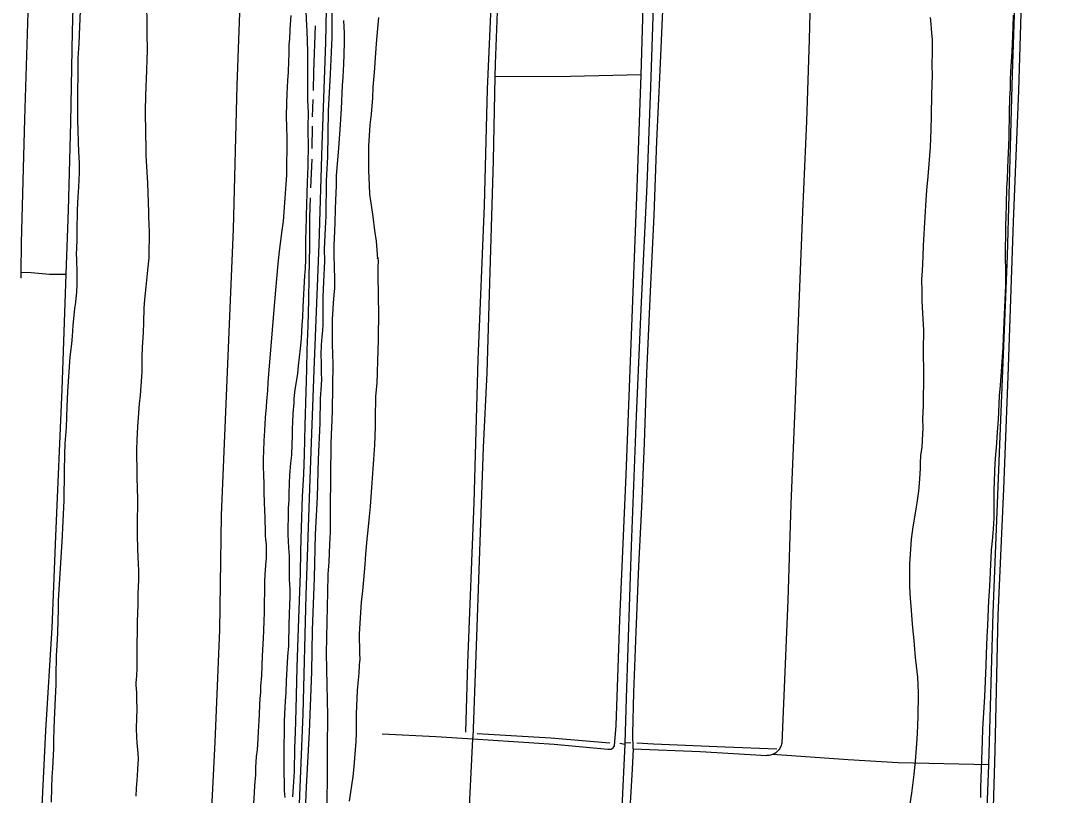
# Model space of a CAD drawing. Extents: x 3508733 to 3546731, y 546897 to 572481.
# Drawn here: x 3529697 to 3532041, y 554707 to 556457 of the extents above; entities that cross this region are included whole.
import ezdxf

# ---------------------------------------------------------------- set-up
doc = ezdxf.new("R2010")
doc.units = 0
for name, color, linetype in [('V-DTCH-CNTR', 7, 'Continuous'), ('V-SITE-VEGE', 7, 'Continuous'), ('V-TOPO-SHOR', 7, 'Continuous')]:
    doc.layers.add(name, color=color, linetype=linetype)

msp = doc.modelspace()

# ---------------------------------------------------------------- linework, layer by layer
at = {"layer": 'V-DTCH-CNTR'}
for points in [[(3531884.1, 554775.9), (3531893.7, 555118.8), (3531909.2, 555499.8), (3531926.1, 555925.7), (3531937.8, 556337.2), (3531946.8, 556604.8), (3531958.6, 556958.8), (3531966.9, 557307.2), (3531969.4, 557459.7), (3531984.5, 557804.6), (3532002.5, 558270.8), (3532020.6, 558748), (3532041.1, 559306.2)], [(3529851.4, 557432.3), (3529850.6, 557394.9), (3529836.8, 557069.5), (3529828.7, 556858.3), (3529817.9, 556621.5), (3529813, 556432.4), (3529809.1, 556226.7), (3529803.9, 556028.6), (3529798.4, 555884.5), (3529789.3, 555623.5), (3529775.4, 555292.5), (3529766.6, 555085.4), (3529752.5, 554853.6), (3529740.2, 554605.7), (3529736, 554497)], [(3530217.7, 557419.8), (3530210.1, 557130.3), (3530202.4, 556940.6), (3530199.7, 556761.9), (3530193.3, 556537.4), (3530184.9, 556311.7), (3530176.6, 555986.2), (3530164.9, 555699.5), (3530149.8, 555339.4), (3530145.5, 555079.6), (3530135.2, 554827.6), (3530120.7, 554539.6), (3530110.5, 554290.3), (3530105.1, 554043.7), (3530092.7, 553685.7), (3530081.6, 553428.1), (3530080.1, 553420.5), (3530076.5, 553412.9), (3530065.3, 553406.2), (3530036.2, 553407.5), (3529939.2, 553410.7), (3529788.5, 553427.4)], [(3530414.5, 557418.2), (3530409.7, 557273.4), (3530400.2, 557031.1), (3530396.6, 556914), (3530393.3, 556742.2), (3530389.9, 556637), (3530385.6, 556407.7), (3530377, 556176.4), (3530370, 555951.3), (3530359.1, 555667.4), (3530350.2, 555421.5), (3530341.1, 555159.1), (3530333.9, 554891), (3530322.1, 554595.3), (3530314.3, 554367.5), (3530305.1, 554102.3), (3530299.4, 553915.3), (3530294.7, 553740), (3530291, 553654.2), (3530285.8, 553454), (3530280.6, 553361.2), (3530280.1, 553336.3)], [(3530801.8, 557421.8), (3530797, 557228.8), (3530789, 557012.2), (3530784.1, 556841.9), (3530777.4, 556595), (3530768.9, 556359.3), (3530768.2, 556330.1), (3530763.8, 556141), (3530757, 555889.9), (3530750.2, 555661.2), (3530741.5, 555492.6), (3530732.9, 555258.4), (3530725.1, 555023.3), (3530718.4, 554836.8)], [(3529749.6, 557401.7), (3529737.5, 557167), (3529729.1, 556941.3), (3529719.3, 556643.5), (3529714.7, 556548.6), (3529705.3, 556234.2), (3529697.9, 555955.1), (3529696.6, 555888.6), (3529697.1, 555875.4)], [(3531488.1, 556777.7), (3531487.3, 556682.5), (3531482.1, 556565.2), (3531478.4, 556414.2), (3531472.1, 556229.7), (3531463, 556025.5), (3531453.9, 555798), (3531445.6, 555581.8), (3531436.6, 555365.6), (3531429.9, 555147.2), (3531420.4, 554914.4), (3531416.5, 554824.7)], [(3531098.7, 556334.5), (3531107.9, 556640.2), (3531114.6, 556734.6), (3531116, 556741.5), (3531126.8, 556754.8)], [(3531080.8, 554811.6), (3531079.9, 554846), (3531082.3, 554939.4), (3531087.5, 555076.3), (3531093.6, 555224.8), (3531100.3, 555357.9), (3531106.5, 555503), (3531111.3, 555660.8), (3531119.5, 555845), (3531127.7, 556017.9), (3531133.7, 556184.6), (3531141.6, 556344.5), (3531149.2, 556514.4), (3531153.8, 556655.4), (3531156.9, 556734.3)], [(3530513.3, 554846), (3530634.8, 554839.7), (3530718.3, 554834.6), (3530902.3, 554822), (3531023, 554810.9), (3531030.7, 554810.8), (3531035.6, 554814.2), (3531038.4, 554818.3), (3531042.4, 554864.2), (3531050.1, 555103.1), (3531064.4, 555430.9), (3531076.2, 555726.8), (3531088.5, 556058.1), (3531098.7, 556334.5), (3530938.8, 556330.9), (3530768.2, 556330.1)], [(3529696.6, 555888.6), (3529720.2, 555888.1), (3529761.7, 555884.6), (3529798.4, 555884.5)], [(3530655.7, 553210.2), (3530658.8, 553226.1), (3530664.3, 553250.7), (3530666.8, 553271.1), (3530668.8, 553302.6), (3530670.6, 553378.8), (3530673, 553505.1), (3530678.2, 553646.5), (3530685.9, 553868.4), (3530690.3, 554051.8), (3530696, 554241.9), (3530703.2, 554438.5), (3530708.7, 554635.2), (3530718.3, 554834.6), (3530718.4, 554836.8)], [(3531080.8, 554811.6), (3531078.3, 554765.9), (3531069.8, 554625.5), (3531064.9, 554450.7), (3531060.9, 554351.5), (3531057.8, 554266), (3531053.8, 554186.7), (3531049.3, 554051.5), (3531046.5, 553977.2), (3531040.7, 553815.5), (3531034.8, 553635.6), (3531029.1, 553444.9), (3531022.5, 553244.7), (3531020.9, 553219.7), (3531019.1, 553192.8), (3531016.9, 553172.5), (3531014.6, 553156.3), (3531013.6, 553145.1)], [(3531080.8, 554811.6), (3531232.1, 554806), (3531382.8, 554796.5)], [(3531416.5, 554824.7), (3531415.9, 554822.1), (3531415.1, 554819.6), (3531414.1, 554817.1), (3531413, 554814.7), (3531411.6, 554812.5), (3531410.1, 554810.3), (3531408.5, 554808.2), (3531406.6, 554806.3), (3531404.7, 554804.6), (3531402.6, 554802.9), (3531400.4, 554801.5), (3531398.1, 554800.2), (3531395.7, 554799.1), (3531393.2, 554798.2), (3531390.6, 554797.5), (3531388, 554797), (3531385.4, 554796.6), (3531382.8, 554796.5)], [(3531824.6, 553088.5), (3531836.3, 553489.6), (3531851.4, 553888.6), (3531867.9, 554343.7), (3531884.1, 554775.9), (3531749, 554778.9), (3531679.7, 554780.4), (3531566.1, 554786.6), (3531395.7, 554799.1)]]:
    msp.add_lwpolyline(points, dxfattribs=at)
at = {"layer": 'V-SITE-VEGE'}
for points in [[(3529771.3, 554812.8), (3529771.6, 554830.4), (3529772.5, 554857.6), (3529772.7, 554876.8), (3529774.9, 554927.3), (3529776.5, 554956.7), (3529777, 554975), (3529777.6, 555023.3), (3529778.3, 555033.2), (3529780.1, 555072.9), (3529780.8, 555103.9), (3529781.6, 555124.7), (3529782.2, 555148), (3529790.1, 555279.2), (3529794.4, 555372.9), (3529795.1, 555438.8), (3529795.9, 555476.6), (3529797.1, 555501.8), (3529799.8, 555538), (3529801, 555562), (3529801.6, 555584.7), (3529803, 555619.5), (3529804.2, 555641.9), (3529806.5, 555675.2), (3529808.3, 555697.2), (3529811.9, 555727), (3529813.7, 555744.2), (3529815.2, 555768.2), (3529816.4, 555784.2), (3529819.2, 555806.3), (3529821.3, 555821.3), (3529823.1, 555844.3), (3529824, 555860), (3529824.3, 555889.1), (3529824, 555893.2), (3529824.1, 555898.7), (3529823.2, 555906.4), (3529823.3, 555915), (3529822.9, 555932.6), (3529823, 555939.7), (3529823.9, 555964.6), (3529824.4, 555982.2), (3529824.9, 556028.9), (3529826.2, 556059.6), (3529827.5, 556081.1), (3529829.1, 556113.7), (3529829, 556134.5), (3529827.7, 556162.4), (3529827.3, 556180.9), (3529826.1, 556211), (3529825.6, 556230.2), (3529825.3, 556258.4), (3529826.6, 556372.9), (3529828.3, 556404.6), (3529829.1, 556425.1), (3529832, 556480.4)], [(3529980.9, 556489), (3529981.5, 556454.1), (3529981.5, 556428.8), (3529982, 556390.7), (3529980.3, 556324.1), (3529979.2, 556310.7), (3529977.6, 556257), (3529978.6, 556197.4), (3529979.3, 556174.4), (3529979.6, 556152.3), (3529983.1, 556090.2), (3529985.5, 556024.5), (3529985.1, 556013), (3529985.9, 555997.3), (3529986.6, 555979.1), (3529986.8, 555964.7), (3529986.2, 555939.1), (3529986, 555921.2), (3529983.4, 555893.7), (3529979.1, 555856), (3529976.6, 555827.2), (3529975.1, 555807.7), (3529973.7, 555775), (3529973.2, 555752.6), (3529971.2, 555718.4), (3529970.6, 555697), (3529969.9, 555663.7), (3529968.7, 555642), (3529966.4, 555611), (3529964.3, 555591.1), (3529962.3, 555560.1), (3529960.8, 555540.3), (3529958.9, 555509.3), (3529958.3, 555488.5), (3529958.1, 555468.3), (3529958.8, 555449.4), (3529958.8, 555421.3), (3529959.9, 555402.7), (3529960.2, 555373.9), (3529959.5, 555318.2), (3529959.6, 555295.2), (3529960.2, 555263.8), (3529960.9, 555244.9), (3529962.5, 555214.8), (3529962.6, 555194), (3529961.3, 555161.7), (3529961, 555137.7), (3529959.6, 555099.6), (3529958.8, 555026.7), (3529959, 554994), (3529957.9, 554976.1), (3529956.4, 554961.4), (3529956.7, 554955.6), (3529958.1, 554939), (3529958.2, 554924.6), (3529958.9, 554899.9), (3529958.1, 554882.3), (3529957.8, 554856.4), (3529958.2, 554839.8), (3529959.3, 554824.4), (3529961.3, 554802.6), (3529961.8, 554788.5), (3529960.6, 554766.8), (3529959.4, 554749.8), (3529957.2, 554723), (3529956.7, 554705)], [(3530245.5, 555468.9), (3530245.6, 555483.9), (3530246.6, 555508.9), (3530247.3, 555518.1), (3530249.2, 555545), (3530249.4, 555560.7), (3530251.6, 555583.7), (3530253, 555597.4), (3530254.9, 555621.7), (3530255.7, 555639.3), (3530259.5, 555686), (3530262, 555712.5), (3530265.4, 555758.3), (3530270.6, 555822.2), (3530278.3, 555907.9), (3530281.5, 555936), (3530283.3, 555953.6), (3530287.5, 555983), (3530290.3, 556003.8), (3530294.1, 556055.9), (3530296.7, 556087.9), (3530297.6, 556108.3), (3530298.5, 556192.2), (3530297.5, 556240.8), (3530297.8, 556271.2), (3530298.7, 556291.7), (3530300.3, 556321.8), (3530301.5, 556341), (3530302.1, 556366.6), (3530302.9, 556381.3), (3530303.5, 556402.4), (3530304.6, 556416.1), (3530305.2, 556436), (3530305.9, 556448.1), (3530307.5, 556468.9)], [(3530340.8, 556477.5), (3530342.7, 556446.1)], [(3531938.9, 556469.3), (3531938.2, 556442.1), (3531937.4, 556423.5), (3531936.8, 556404.4), (3531935.5, 556374.9), (3531934, 556355.1), (3531932.7, 556324.7), (3531932.2, 556303.9), (3531931, 556282.2), (3531929.9, 556249.9), (3531929.3, 556195.1), (3531928.4, 556174), (3531927.4, 556142.7), (3531926.3, 556124.1), (3531925.3, 556097.9), (3531924.2, 556080.9), (3531923.7, 556041.9), (3531922.8, 556014.7), (3531922.2, 555994.2), (3531921.4, 555919.4), (3531922.1, 555895.7), (3531922, 555859.2), (3531917.8, 555775.7), (3531916.4, 555740.8), (3531915.9, 555718.4), (3531909.8, 555632.4), (3531907.9, 555609.7), (3531905.1, 555556), (3531903.1, 555527.5), (3531900.5, 555491.7), (3531899, 555477.3), (3531897.5, 555455.6), (3531896.7, 555439.9), (3531896.1, 555415), (3531895.9, 555398), (3531895.7, 555380.4), (3531895.7, 555358), (3531895.3, 555349.7), (3531895.6, 555346.2), (3531895.5, 555333), (3531895, 555321.2), (3531893.9, 555308.7), (3531893.5, 555299.5), (3531892.4, 555290.2), (3531891.3, 555273.9), (3531889.8, 555261.4), (3531888.7, 555242.9), (3531888.2, 555229.7), (3531887, 555210.9), (3531886.2, 555194.6), (3531885.2, 555167.4), (3531883.4, 555146.6), (3531881.2, 555090.6), (3531879.9, 555064.7), (3531878.5, 555026.6), (3531877.3, 555000.1), (3531874.2, 554930.4), (3531870.2, 554856.8), (3531868.9, 554829), (3531867.8, 554788), (3531865.5, 554723.7), (3531865.2, 554701.6)], [(3530342.7, 556446.1), (3530343.2, 556433.9), (3530344.3, 556387.2), (3530344.5, 556375.3), (3530344.9, 556358.4), (3530344.3, 556303.3), (3530344.5, 556297.9), (3530344.6, 556275.8), (3530345.4, 556264.6), (3530345.9, 556247), (3530345.6, 556218.8), (3530345.7, 556203.5), (3530345.8, 556179.8), (3530345.2, 556128.3), (3530344.1, 556092.1), (3530341.3, 556016.6), (3530340.9, 555980.8), (3530340.4, 555967.4), (3530339.9, 555918.4), (3530339, 555896.3), (3530337.9, 555881.6), (3530333.8, 555810.3), (3530333.3, 555786.3), (3530332.1, 555769.7), (3530330.5, 555738.3), (3530328.3, 555716.6), (3530323.4, 555677.3), (3530321.9, 555659.7), (3530318.4, 555636.7), (3530316, 555623.6), (3530313.6, 555603.1)], [(3530389, 554675.5), (3530390.1, 554765.7), (3530389.7, 554816.6), (3530390.2, 554884.4), (3530390, 554924.8), (3530389.3, 554953.2), (3530388.2, 554995.8), (3530387.3, 555024.3), (3530388.1, 555066.2), (3530389.4, 555095), (3530390.1, 555136), (3530390.5, 555164.5), (3530391.6, 555206.7), (3530393.2, 555233.2), (3530394.9, 555274.2), (3530396.2, 555301), (3530396.5, 555328.9), (3530396.5, 555353.8), (3530398.2, 555500.4), (3530398.7, 555522.2), (3530400.1, 555554.5), (3530401.3, 555575.9), (3530402.5, 555682.1), (3530402.1, 555701.7), (3530401.1, 555727.9), (3530401.3, 555743.3), (3530401.2, 555767), (3530401.4, 555782.6), (3530402.9, 555805.3), (3530403.4, 555819.4), (3530405.3, 555846), (3530406, 555851.4), (3530406.3, 555877), (3530405.9, 555897.2), (3530405, 555928.8), (3530405.2, 555949.7), (3530406.5, 555981.3), (3530406.8, 556000.8), (3530408.1, 556031.2), (3530408.3, 556051.4), (3530409.9, 556083.7), (3530410.5, 556107), (3530415.1, 556169.1), (3530419.5, 556222.8), (3530421.2, 556257.7), (3530423.4, 556310.8), (3530424.9, 556329.6), (3530426.5, 556359.7), (3530427.7, 556379.5), (3530428.1, 556409.3), (3530428, 556429.1), (3530426.7, 556457.6)], [(3530504.9, 556464.1), (3530500.5, 556414.8), (3530498.9, 556394.7), (3530495.1, 556339.7), (3530492.5, 556306.8), (3530491.3, 556282.8), (3530488.3, 556246), (3530485.8, 556221.7), (3530483.6, 556197.1), (3530482.3, 556174.1), (3530482.6, 556138.9), (3530482.3, 556117.7), (3530483.6, 556085.4), (3530484.9, 556065.2), (3530489.1, 556034.8), (3530492, 556014.9), (3530496.2, 555983.2), (3530499.4, 555959.1), (3530503.1, 555918.8), (3530503.8, 555921.6), (3530504, 555913), (3530503.5, 555901.5), (3530503.7, 555887.7), (3530503.5, 555871.7), (3530504.2, 555846.4), (3530504.3, 555827.9), (3530504.9, 555799.7), (3530504.2, 555737.6), (3530503.6, 555709.8), (3530502.7, 555690.6), (3530502.1, 555660.5), (3530500.9, 555639.1), (3530498.6, 555608.1), (3530497.4, 555558.5), (3530497.2, 555539.3), (3530495.7, 555498), (3530493.8, 555466), (3530492.2, 555444.6), (3530489.6, 555412.9), (3530486.5, 555359.2), (3530484, 555336.8), (3530480.7, 555306.2), (3530478.3, 555285.4), (3530475.6, 555251.5), (3530474.1, 555228.1), (3530470.8, 555193.6), (3530468.9, 555168.7)], [(3531752.6, 556171.6), (3531753.7, 556211.3), (3531755, 556241.3), (3531755.6, 556291.6), (3531756.4, 556310.4), (3531756.7, 556336.7), (3531756.2, 556352.1), (3531756.7, 556391.1), (3531756.6, 556414.5), (3531755.8, 556428.5), (3531753.8, 556450), (3531752.7, 556464.4)], [(3531702.7, 554662.6), (3531710, 554711.5), (3531715.6, 554754), (3531716.7, 554769.9), (3531718.2, 554784.3), (3531721.8, 554823), (3531723, 554846.4), (3531724.4, 554884.1), (3531725, 554935.9), (3531724.3, 554958), (3531723.5, 554973.4), (3531720.9, 554999.7), (3531718.9, 555018.3), (3531716, 555046.8), (3531715.5, 555056.4), (3531712.6, 555084.9), (3531711.2, 555103.8), (3531708.7, 555133.9), (3531707, 555151.8), (3531706, 555178.1), (3531705.6, 555194.8), (3531706, 555230.3), (3531706.7, 555240.2), (3531709.5, 555285.9), (3531713, 555313.4), (3531716.4, 555331), (3531720.6, 555358.4), (3531722.3, 555368), (3531726.1, 555394.2), (3531727.6, 555411.5), (3531729.1, 555433.5), (3531729.9, 555446.3), (3531730.1, 555462.7), (3531730.8, 555469.1), (3531730.8, 555474.5), (3531733.9, 555493.3), (3531734.4, 555509), (3531735.7, 555536.8), (3531735.3, 555557), (3531736.3, 555587.4), (3531737.1, 555658.1), (3531736.8, 555712.8), (3531737.3, 555758), (3531735.2, 555796.1), (3531733.9, 555824.3), (3531733.5, 555845.1), (3531733.2, 555872.6), (3531734, 555892.1), (3531736, 555924.1), (3531736.9, 555948.7), (3531740.2, 556013.6), (3531742.9, 556051.4), (3531743.8, 556074.4), (3531747, 556105.1), (3531748.8, 556124), (3531750.8, 556152.4), (3531752.6, 556171.6)], [(3530313.6, 555603.1), (3530313.4, 555593.2), (3530311.3, 555569.2), (3530310.7, 555548.8), (3530310.2, 555535.3), (3530310, 555515.8), (3530309.2, 555501.4), (3530308.6, 555475.5), (3530306.5, 555457.6), (3530304.2, 555430.4), (3530303.4, 555412.2), (3530302.5, 555388.2), (3530302.3, 555374.1), (3530301.1, 555355.9), (3530300.8, 555328.1), (3530300.4, 555317.8), (3530300.1, 555296.4), (3530302, 555266), (3530302.8, 555248), (3530303.4, 555194.3), (3530304.5, 555173.4), (3530304.3, 555158.4), (3530303.7, 555134.7), (3530303.5, 555118.1), (3530302.6, 555090.6), (3530302.5, 555082.3), (3530301.9, 555059.2), (3530301.4, 555044.8), (3530299.5, 555020.8), (3530296.7, 554965.5), (3530295.7, 554939), (3530294.5, 554919.4), (3530292.6, 554891), (3530291.8, 554873.4), (3530290.9, 554795.6), (3530291.1, 554786), (3530291, 554749.9), (3530291.5, 554741.5), (3530292.2, 554716.9), (3530293, 554702.2)], [(3530223.1, 554688.6), (3530225, 554713.5), (3530225.8, 554728.9), (3530227.7, 554752.8), (3530228.2, 554769.5), (3530229.7, 554794.4), (3530231.5, 554809.8), (3530233.1, 554834.7), (3530234.2, 554851), (3530235.5, 554874.7), (3530236, 554889.4), (3530237.2, 554911.1), (3530237.6, 554925.2), (3530238.8, 554939.3), (3530239.2, 554953.4), (3530241.1, 554977.7), (3530243.2, 555022.1), (3530245.3, 555061.8), (3530245.8, 555078.1), (3530247, 555102.1), (3530247.5, 555118.4), (3530248.4, 555190.7), (3530249.2, 555205.1), (3530250.1, 555226.9), (3530252.2, 555243.2), (3530252.3, 555255.3), (3530252.2, 555273.6), (3530250.7, 555284.5), (3530249.5, 555294.1), (3530249.6, 555303.7), (3530249.4, 555311.4), (3530249.2, 555324.2), (3530248.7, 555333.1), (3530248, 555351.7), (3530247.8, 555367.1), (3530246.8, 555393), (3530247, 555408.7), (3530245.7, 555432.7), (3530245.5, 555447.1), (3530245.5, 555468.9)], [(3530468.9, 555168.7), (3530465.8, 555143.1), (3530461.7, 555071.5), (3530461.9, 555028.9), (3530462.6, 555013.1)], [(3530462.6, 555013.1), (3530462, 555009.4), (3530461.6, 555000.4), (3530460.4, 554982.5), (3530459.3, 554967.5), (3530457.1, 554943.8), (3530455.4, 554908.3), (3530454.9, 554891.1), (3530454.4, 554847.5), (3530453.5, 554828.7), (3530451.6, 554800.8), (3530449.3, 554770.8), (3530446.9, 554749.4), (3530438.5, 554693.5)], [(3529765.8, 554691.5), (3529767.1, 554724.5), (3529767.7, 554747.2), (3529769.2, 554768), (3529771.3, 554812.8)]]:
    msp.add_lwpolyline(points, dxfattribs=at)
at = {"layer": 'V-TOPO-SHOR'}
for p, q in [((3530357, 556278.8), (3530355, 556239.9)), ((3530355.5, 556218.9), (3530354.7, 556168.4)), ((3530354.2, 556144.5), (3530351.7, 556079.3)), ((3531075.5, 554825.3), (3531062, 554824.8)), ((3531050.3, 554824.7), (3531061.9, 554822.2))]:
    msp.add_line(p, q, dxfattribs=at)
for points in [[(3530790.6, 557471.3), (3530783.5, 557218), (3530773.5, 556916), (3530763.7, 556592.2), (3530750.9, 556302), (3530744.1, 556039.2), (3530729.7, 555691.2), (3530720.2, 555368.5), (3530705.9, 555005.2), (3530701.6, 554849.2)], [(3531135.4, 556736.1), (3531129, 556581.1), (3531119.4, 556306.5), (3531111.4, 556086.3), (3531098.1, 555804.9), (3531087.2, 555563.1), (3531076.1, 555269.7), (3531064.4, 554926.6), (3531062, 554824.8), (3531061.9, 554822.2)], [(3531862, 553672.2), (3531859.3, 553674.3), (3531860.1, 553686.1), (3531867.3, 553882.1), (3531875.2, 554087.2), (3531882.3, 554276.3), (3531890.1, 554525.7), (3531898.3, 554808.3), (3531905.4, 555113.8), (3531917.8, 555399.2), (3531927.7, 555652.7), (3531940.1, 556002.5), (3531952, 556299.6), (3531961, 556598.2)], [(3530399.9, 556503.1), (3530399.5, 556418.7), (3530395.5, 556335.9), (3530391.3, 556253), (3530390, 556149.6), (3530386.9, 556095.5), (3530386.3, 556015.7), (3530384.5, 555988.2), (3530382.3, 555940.8), (3530382.8, 555913.6), (3530380.7, 555866.9), (3530379.1, 555833.2), (3530379.3, 555809.3), (3530379.3, 555784.1), (3530379.1, 555770.9), (3530378.2, 555756.8), (3530377.3, 555742.5), (3530375.8, 555724.6), (3530375.1, 555701.9), (3530375.3, 555683.8), (3530375.8, 555660.2), (3530376.1, 555648), (3530375.5, 555633.2), (3530373, 555603.7), (3530372.2, 555547.9), (3530368.8, 555466.4), (3530366.7, 555381.5), (3530362.1, 555296.3), (3530359.8, 555198.2), (3530354.9, 555080.1), (3530353.9, 554985.7), (3530348.7, 554850.2), (3530341.4, 554726.2), (3530337, 554617.5)], [(3530361.6, 556445.1), (3530358, 556341.7), (3530357.4, 556299.2)], [(3530350.6, 556057), (3530349.3, 556012.5), (3530349.4, 555947.7), (3530347.5, 555877.2), (3530347.1, 555826.6), (3530345.5, 555767.8), (3530343.3, 555713.6), (3530342.1, 555669.3), (3530340.6, 555618.2), (3530338.3, 555543.4), (3530336.8, 555476.7), (3530335.7, 555432.2), (3530332.8, 555381.6), (3530330.6, 555311.2), (3530328.7, 555258.6), (3530328.1, 555207.8), (3530325, 555126.9), (3530322.7, 555064.1), (3530320.6, 554995.9), (3530318.2, 554901.5), (3530316.6, 554848.5), (3530315.2, 554813.4), (3530314.1, 554760.3), (3530311.9, 554725.6), (3530310.9, 554703.4)], [(3530728.1, 554846.6), (3530894.1, 554836.3), (3531027.9, 554825.6)], [(3531061.9, 554822.2), (3531051.8, 554616.3), (3531044.7, 554399.1), (3531035.5, 554216.6), (3531027, 553979.6), (3531015.7, 553702.1), (3531004.5, 553432.3), (3530991.8, 553204.4)], [(3531404.9, 554810.9), (3531288.5, 554815.8), (3531126.1, 554822.5), (3531088.5, 554824.9)]]:
    msp.add_lwpolyline(points, dxfattribs=at)

doc.saveas('drawing.dxf')
